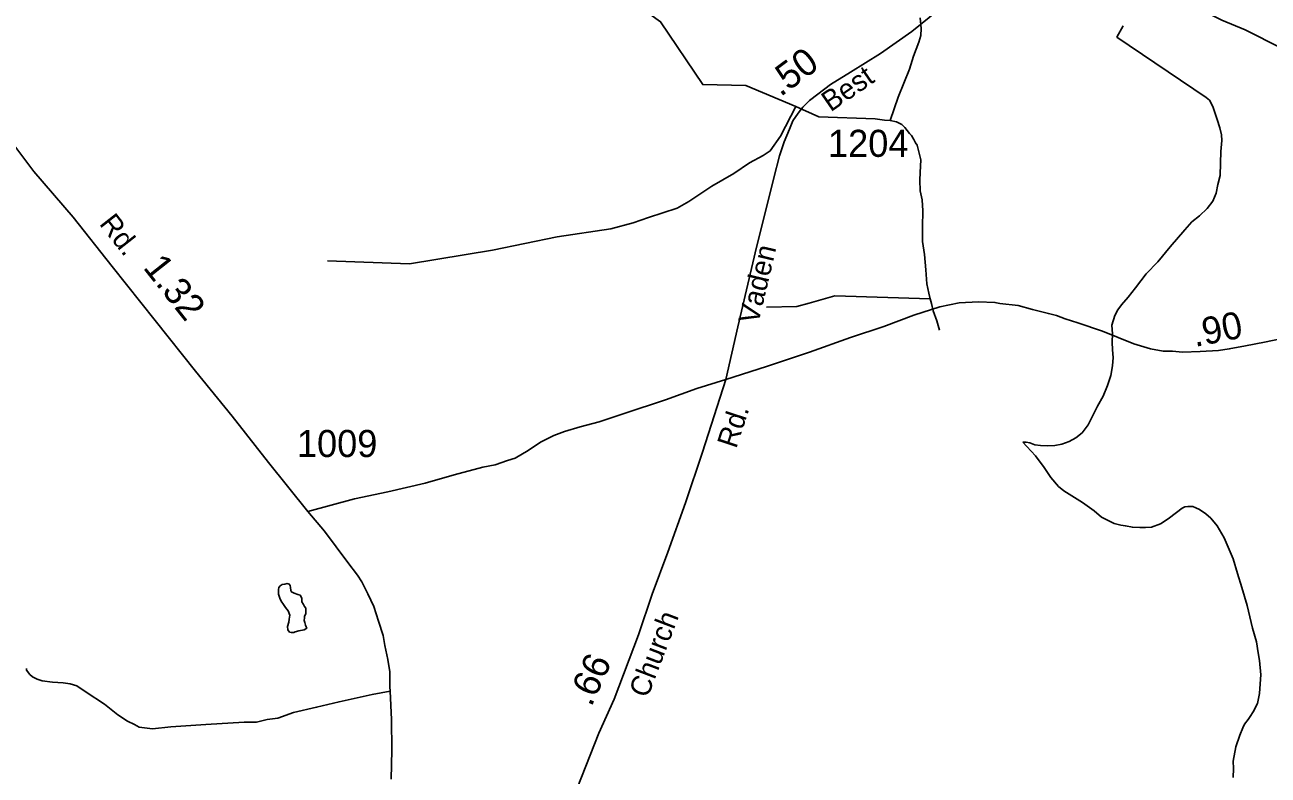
# Model space of a CAD drawing. Extents: x 2206922 to 2357709, y 510027 to 673830.
# Drawn here: x 2217117 to 2222859, y 565687 to 569151 of the extents above; entities that cross this region are included whole.
import ezdxf

# ---------------------------------------------------------------- set-up
doc = ezdxf.new("R2010")
doc.units = 0
for name, color, linetype in [('Exist Hydrographic Creek Single Shore', 7, 'Continuous'), ('Exist Hydrographic Misc Water Feature', 7, 'Continuous'), ('Exist Road Non-System Type 51', 7, 'Continuous'), ('Exist Road Secondary Mileage Hundredths English Label', 7, 'Continuous'), ('Exist Road Secondary Type 20 Attributed', 7, 'Continuous'), ('Exist Road Secondary Type 51 Attributed', 7, 'Continuous'), ('Exist Road Secondary Type 51 Label', 7, 'Continuous'), ('Exist Road Secondary Type 51 Number Label', 7, 'Continuous')]:
    doc.layers.add(name, color=color, linetype=linetype)

msp = doc.modelspace()

# ---------------------------------------------------------------- linework, layer by layer
at = {"layer": 'Exist Hydrographic Creek Single Shore'}
for points in [[(2222190.2, 569146.3), (2222160.9, 569094.4), (2222572.7, 568815.3), (2222588.4, 568803.2), (2222603, 568773.4), (2222623.3, 568713.6), (2222635.6, 568675.6), (2222643.8, 568643.6), (2222645.9, 568617.7), (2222640.3, 568565.8), (2222638.5, 568511.8), (2222637.2, 568455.6), (2222627.2, 568413.7), (2222619.8, 568373.9), (2222604, 568337.7), (2222578, 568303.5), (2222542.3, 568269.1), (2222506.2, 568240.9), (2222474.6, 568204.8), (2222407.2, 568126.1), (2222350, 568057.7), (2222296.4, 568001.7), (2222247, 567937.4), (2222212.8, 567893.1), (2222181.2, 567858.9), (2222165.4, 567834.9), (2222151.7, 567808.6), (2222137.9, 567764.5), (2222140.2, 567724.8), (2222138.6, 567686.5), (2222140.6, 567650.9), (2222143.1, 567614.9), (2222141, 567576.7), (2222133.2, 567532.8), (2222117.8, 567486.5), (2222096.5, 567436.6), (2222070.5, 567390.2), (2222050.6, 567350.3), (2222027.2, 567304.3), (2221999.5, 567267.9), (2221971.6, 567243.7), (2221939.7, 567227.5), (2221905.6, 567215.2), (2221874, 567209), (2221842.3, 567206.9), (2221808.2, 567208.8), (2221782, 567212.4), (2221757.8, 567220.5), (2221741.8, 567224.1), (2221726, 567224)], [(2221726, 567224), (2221744, 567204.3), (2221784.4, 567160.5), (2221824.8, 567107), (2221855, 567061), (2221891.5, 567019.5), (2221915.3, 566999.6), (2221939.5, 566983.8), (2222002, 566945.9), (2222055.7, 566906.6), (2222089.8, 566878.8), (2222148.2, 566849.3), (2222178.3, 566841.5), (2222200.3, 566837.4), (2222232.5, 566831.7), (2222266.1, 566829.9), (2222292.6, 566829.9), (2222320, 566832.3), (2222362.5, 566846.5), (2222398, 566870.8), (2222435.9, 566899.1), (2222461.7, 566919.2), (2222473.8, 566925.5), (2222487.8, 566927.4), (2222499.7, 566927.6), (2222511.5, 566927.5), (2222525.5, 566921.7), (2222541.5, 566914), (2222571.8, 566894.1), (2222594, 566874.1), (2222624.1, 566838.3), (2222656.5, 566782.7), (2222697.3, 566684.9), (2222717.4, 566617.4), (2222737.9, 566553.5), (2222762.5, 566469.5), (2222787.3, 566365.6), (2222805.6, 566302), (2222813.8, 566252.1), (2222818.5, 566216.1), (2222825.1, 566150.2), (2222823, 566107.9), (2222819.1, 566064.3), (2222809.9, 566018.3), (2222789.8, 565979.9), (2222775.9, 565957.7), (2222766.4, 565943.8), (2222750.4, 565921.8), (2222742.6, 565905.6), (2222728.9, 565871.6), (2222709.2, 565817.3), (2222697.3, 565751.4), (2222699.8, 565717.4), (2222697.9, 565675.5)]]:
    msp.add_lwpolyline(points, dxfattribs=at)
at = {"layer": 'Exist Hydrographic Misc Water Feature'}
for points in [[(2217389.3, 569641.2), (2217569.4, 569576.4), (2217988.9, 569891), (2218438.8, 570236), (2218961.3, 569837.9), (2219568.6, 569514.3), (2220053, 569165.5), (2220247.4, 568875), (2220447.1, 568870.4), (2220677.6, 568774)], [(2221252.5, 569184), (2221257, 569133.8), (2221255, 569102.1), (2221245.4, 569071.9), (2221221.6, 569005.8), (2221202.3, 568945.8), (2221151, 568817.3), (2221113.9, 568708.9)], [(2218515.3, 568061.7), (2218893.4, 568048), (2219276.6, 568110.7), (2219576, 568173), (2219823.9, 568208.6), (2219925.6, 568237.4), (2219997.2, 568261.9), (2220129.3, 568304.4), (2220182.8, 568334.9), (2220290.2, 568405.8), (2220391.9, 568464.3), (2220463.5, 568514.7), (2220527.3, 568547.3), (2220559.5, 568569.2), (2220606.8, 568637.8), (2220677.6, 568774)], [(2220677.6, 568774), (2220784, 568726.7), (2221043.8, 568716.7), (2221087.9, 568711.2), (2221113.9, 568708.9)], [(2221113.9, 568708.9), (2221142, 568703.5), (2221168, 568691.4), (2221181.8, 568677.6), (2221202.3, 568649.8), (2221212.1, 568639.8), (2221222.4, 568622), (2221230.2, 568605.8), (2221238.8, 568596), (2221247, 568558.3), (2221255.2, 568528.3), (2221251.3, 568470), (2221249.7, 568434.2), (2221251.9, 568384.4), (2221260.7, 568342.5), (2221264.8, 568292.4), (2221263, 568218.5), (2221262, 568150.5), (2221272.4, 568090.5), (2221278.6, 568020.7), (2221282.9, 567954.7), (2221291.3, 567912.9), (2221297.4, 567886.8)], [(2220542, 567847.6), (2220682.1, 567850.7), (2220739.9, 567866.8), (2220857.6, 567899.7), (2221297.4, 567886.8)], [(2221297.4, 567886.8), (2221303.6, 567864.8), (2221312, 567831.1), (2221328.2, 567784.9), (2221340.5, 567741.2)], [(2218381.4, 566353.6), (2218365.2, 566349.1), (2218359.4, 566345.1), (2218347.1, 566345.4), (2218339.4, 566347), (2218331.4, 566357.1), (2218329.3, 566372.8), (2218335.3, 566393), (2218337.1, 566407), (2218341, 566425), (2218332.4, 566444.9), (2218320.5, 566460.9), (2218310.6, 566475), (2218300.4, 566490.7), (2218294.2, 566504.6), (2218287.9, 566522.6), (2218287.9, 566532.8), (2218288.1, 566544.5), (2218289.9, 566552.8), (2218295.9, 566560.8), (2218305.9, 566567), (2218318, 566568.7), (2218327.9, 566571), (2218337.7, 566569.1), (2218341.8, 566563.2), (2218344.1, 566553.1), (2218345.9, 566539), (2218348.4, 566533), (2218360.1, 566527.2), (2218378.1, 566521.2), (2218388.2, 566517.2), (2218396.6, 566503.4), (2218396.4, 566487.6), (2218404.2, 566475.5), (2218408.5, 566465.5), (2218414.8, 566457.7), (2218414.4, 566445.6), (2218415.2, 566431.7), (2218408.9, 566421.7), (2218408.7, 566413.6), (2218407.2, 566401.6), (2218409.3, 566391.6), (2218413.4, 566379.6), (2218415.4, 566371.6), (2218419.1, 566365.8), (2218407.4, 566357.8), (2218381.4, 566353.6)]]:
    msp.add_lwpolyline(points, dxfattribs=at)
at = {"layer": 'Exist Road Non-System Type 51'}
for points in [[(2218424.3, 566903.5), (2218638.6, 566962.4), (2218793.1, 566995.7), (2218964.9, 567034.8), (2219100.3, 567073.1), (2219232.2, 567108.5), (2219288.7, 567120.3), (2219345.2, 567139.1), (2219380.6, 567150.9), (2219441.8, 567186.3), (2219498.3, 567224), (2219559.6, 567254.6), (2219609, 567273.5), (2219682.1, 567294.7), (2219769.2, 567318.2), (2219884.2, 567357.3), (2220075.6, 567419.9), (2220220, 567472.2), (2220354, 567513.9)], [(2218803.7, 566075.2), (2218720.9, 566059.1), (2218567.7, 566026.1), (2218464.1, 566000.1), (2218358.1, 565976.6), (2218285.1, 565950.7), (2218235.6, 565943.6), (2218186.2, 565931.8), (2218129.6, 565931.8), (2217953, 565920), (2217790.5, 565910.6), (2217705.7, 565901.2), (2217644.4, 565908.2), (2217623.2, 565920), (2217590.3, 565936.5), (2217545.5, 565964.8), (2217484.3, 566014.3), (2217399.5, 566070.8), (2217357.1, 566099.1), (2217326.4, 566108.6), (2217293.5, 566113.3), (2217244, 566115.6), (2217196.9, 566122.7), (2217173.3, 566129.8), (2217152.1, 566141.5), (2217140.4, 566151), (2217123.9, 566172.2), (2217123.9, 566179.3)]]:
    msp.add_lwpolyline(points, dxfattribs=at)
at = {"layer": 'Exist Road Secondary Type 20 Attributed'}
msp.add_lwpolyline([(2220354, 567513.9), (2220410.5, 567757.6), (2220495.7, 568124.9), (2220534, 568276.3), (2220575.8, 568445.2), (2220601.9, 568546.1), (2220624.5, 568610.5), (2220648.8, 568669.7), (2220664.5, 568708), (2220688.8, 568742.8), (2220709.7, 568770.7), (2220741, 568802), (2220779.3, 568831.6), (2220838.4, 568875.1), (2220930.6, 568932.5), (2221068.1, 569019.6), (2221214.2, 569120.5), (2221334.2, 569218), (2221463, 569324.2), (2221685.7, 569508.7), (2221777.1, 569583.9)], dxfattribs=at)
at = {"layer": 'Exist Road Secondary Type 51 Attributed'}
for points in [[(2222417.9, 569286.1), (2222554.5, 569218.5), (2222645.4, 569172.6), (2222753.5, 569128.5), (2222921.3, 569043.3), (2223051.8, 568978.2), (2223188.2, 568913.1), (2223288.4, 568863.9), (2223329.4, 568840.7), (2223442.9, 568791), (2223562.9, 568722.4), (2223710.5, 568645.6), (2223804.5, 568588.1), (2224941.4, 568020.3)], [(2218808.3, 565668.3), (2218811.4, 565802.2), (2218810.5, 565944.2), (2218803.7, 566075.2), (2218802.7, 566094.3), (2218801.9, 566163.4), (2218792.5, 566221.6), (2218779.9, 566286), (2218772.1, 566331.6), (2218750.1, 566397.5), (2218728.9, 566465.1), (2218701.4, 566524.8), (2218673.2, 566579.8), (2218653.5, 566609.7), (2218608, 566669.4), (2218501.2, 566813.9), (2218424.3, 566903.5), (2218242.1, 567129.7), (2218074.1, 567345), (2217904.5, 567552.3), (2217719.2, 567786.4), (2217519.8, 568034.7), (2217339.2, 568262.5), (2217158.6, 568474.6), (2216985.9, 568702.4)], [(2220354, 567513.9), (2220541.8, 567573.1), (2220740.2, 567639.3), (2220930.4, 567707.1), (2221083.5, 567758.9), (2221222.5, 567810.8), (2221342.6, 567848.5), (2221432.1, 567867.4), (2221521.6, 567872.1), (2221597, 567869.7), (2221620, 567864.8), (2221704, 567855.3), (2221771.3, 567836.7), (2221844.3, 567817.9), (2221882, 567808.4), (2221922.1, 567794.3), (2221980.5, 567775.4), (2222094.7, 567736.1), (2222238.9, 567678.8), (2222315.4, 567655.2), (2222357.3, 567648), (2222375.2, 567644), (2222417.2, 567644.4), (2222463.3, 567640.6), (2222545.1, 567643.2), (2222629.9, 567648.2), (2222679.3, 567655.2), (2222754.7, 567669.4), (2222841.8, 567685.9), (2223013.8, 567721.2)], [(2218767.4, 564542), (2218859.6, 564593.2), (2218993.5, 564673.2), (2219113.6, 564755.1), (2219195.3, 564814.2), (2219244.1, 564856), (2219287.6, 564894.3), (2219317.1, 564930.9), (2219346.7, 564965.7), (2219376.3, 565002.2), (2219393.7, 565033.6), (2219421.5, 565089.3), (2219475.4, 565193.7), (2219534.6, 565313.8), (2219647.7, 565576.6), (2219767.7, 565881.2), (2219839, 566037.9), (2219950.4, 566335.5), (2220014.7, 566521.8), (2220086.1, 566716.7), (2220167.8, 566944.7), (2220246.1, 567178), (2220354, 567513.9)]]:
    msp.add_lwpolyline(points, dxfattribs=at)

# ---------------------------------------------------------------- texts
at = {"layer": 'Exist Road Secondary Mileage Hundredths English Label'}
for s, rotation, p in [('.50', 36.81656, (2220606.9, 568816.2)), ('1.32', 308.36201, (2217659.3, 568029.8)), ('.90', 11.15762, (2222520.9, 567663.4)), ('.66', 65.52023, (2219732.9, 565998.5))]:
    msp.add_text(s, height=125, rotation=rotation, dxfattribs=at).set_placement(p)
at = {"layer": 'Exist Road Secondary Type 51 Label'}
for s, rotation, p in [('Best', 34.60449, (2220838.4, 568746.6)), ('Rd.', 308.11465, (2217457.3, 568231.9)), ('Vaden', 76.63079, (2220503.4, 567765)), ('Rd.', 71.78001, (2220402, 567191.1)), ('Church', 69.08867, (2219992.8, 566039.2))]:
    msp.add_text(s, height=95, rotation=rotation, dxfattribs=at).set_placement(p)
at = {"layer": 'Exist Road Secondary Type 51 Number Label'}
for s, p in [('1204', (2220826.1, 568541.6)), ('1009', (2218373.1, 567155.7))]:
    msp.add_text(s, height=125, dxfattribs=at).set_placement(p)

doc.saveas('drawing.dxf')
